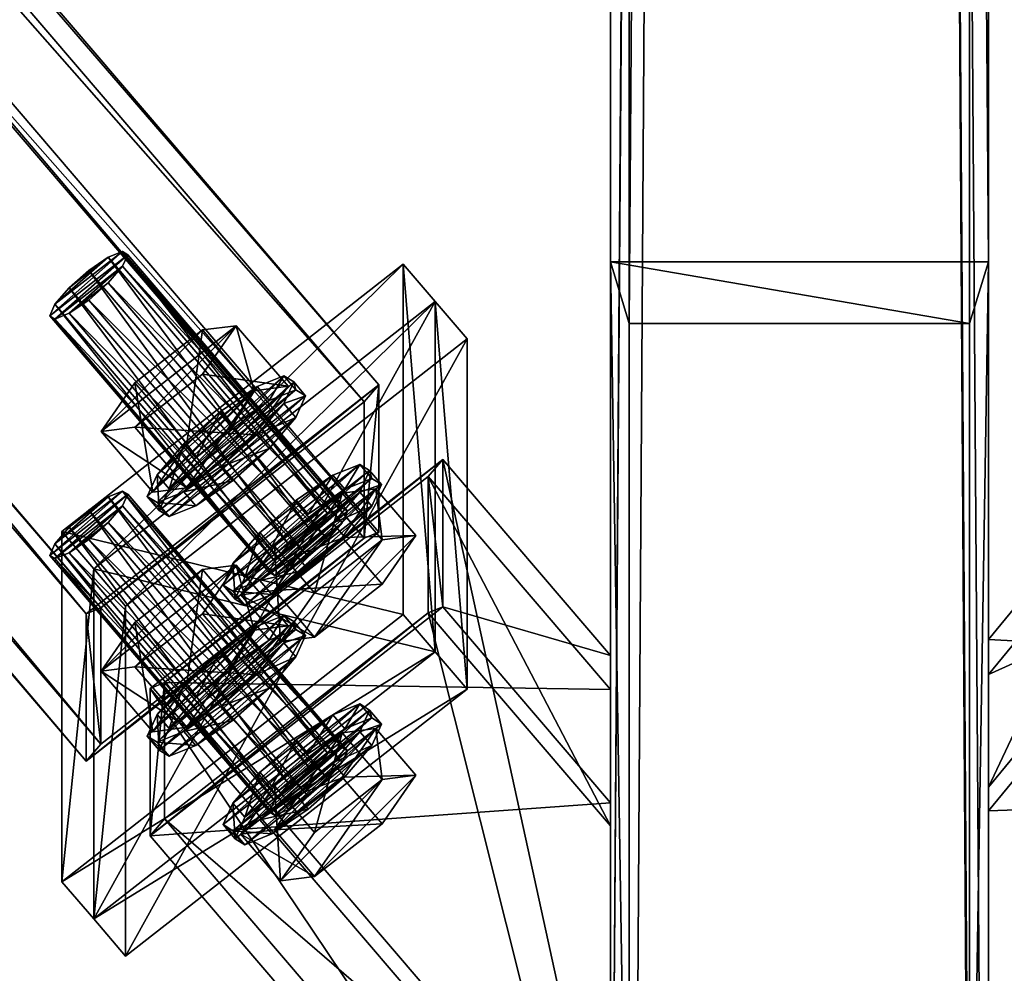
# Model space of a CAD drawing. Header units: millimetres. Extents: x 60485 to 71303, y 100 to 16900.
# Tile 290 of 656: x 68276 to 68432, y 355 to 506. Entities that reach past the tile are written whole.
import ezdxf

# ---------------------------------------------------------------- set-up
doc = ezdxf.new("R2010")
doc.units = ezdxf.units.MM
for name, color, linetype in [('13', 7, 'Continuous'), ('3', 7, 'Continuous'), ('6', 7, 'Continuous'), ('99', 7, 'Continuous')]:
    doc.layers.add(name, color=color, linetype=linetype)

msp = doc.modelspace()

# ---------------------------------------------------------------- meshes
at = {"layer": '13', "color": 7}
mesh = msp.add_polyface(dxfattribs=at)
corners = [(68293.45, 469.2, 3004.23), (68292.62, 469.72, 3000.2), (68327.45, 429.01, 2987.76), (68290.35, 468.8, 2996.86), (68325.18, 428.1, 2984.41), (68287.25, 466.69, 2995.09), (68322.08, 425.99, 2982.65), (68284.16, 463.96, 2995.38), (68318.99, 423.25, 2982.93), (68281.89, 461.33, 2997.64), (68316.72, 420.62, 2985.19), (68281.06, 459.51, 3001.26), (68315.89, 418.8, 2988.82), (68281.89, 458.99, 3005.29), (68316.72, 418.28, 2992.84), (68284.16, 459.9, 3008.63), (68318.99, 419.2, 2996.18), (68287.25, 462.01, 3010.4), (68322.08, 421.31, 2997.95), (68290.35, 464.75, 3010.11), (68325.18, 424.04, 2997.67), (68292.62, 467.38, 3007.85), (68327.45, 426.67, 2995.41), (68328.28, 428.49, 2991.78), (68310.64, 457.94, 3000.78), (68305.28, 457.26, 2988.03), (68313.51, 447.63, 2985.08), (68294.56, 448.86, 2985.46), (68302.79, 439.24, 2982.52), (68289.2, 441.16, 2995.65), (68297.43, 431.54, 2992.71), (68294.56, 441.85, 3008.41), (68305.28, 450.24, 3010.98), (68313.51, 440.62, 3008.04), (68318.88, 448.32, 2997.84), (68302.79, 432.23, 3005.47), (68313.96, 448.27, 2984.24), (68308.15, 444.31, 2980.93), (68310.05, 442.09, 2980.25), (68302.35, 439.19, 2981.47), (68304.25, 436.97, 2980.79), (68298.1, 434.26, 2985.7), (68296.54, 430.85, 2992.5), (68318.21, 449.99, 2990.51), (68315.86, 446.05, 2983.56)]
mesh.append_faces([[corners[k] for k in face] for face in [(3, 7, 5, 5), (15, 19, 17, 17), (25, 28, 26, 26), (27, 30, 28, 28), (32, 34, 33, 33), (25, 29, 27, 27), (31, 24, 32, 32), (34, 35, 33, 33), (30, 26, 28, 28), (37, 40, 38, 38), (37, 41, 39, 39), (40, 44, 38, 38)]], dxfattribs={"vtx0": -1, "color": 7})
mesh.append_faces([[corners[k] for k in face] for face in [(7, 3, 9, 9), (9, 1, 11, 11), (11, 0, 13, 13), (13, 21, 15, 15), (29, 24, 31, 31)]], dxfattribs={"vtx0": -1, "vtx1": -1, "color": 7})
mesh.append_faces([[corners[k] for k in face] for face in [(9, 3, 1, 1), (11, 1, 0, 0), (13, 0, 21, 21), (15, 21, 19, 19), (29, 25, 24, 24), (35, 34, 26, 26), (41, 37, 36, 36), (42, 36, 43, 43)]], dxfattribs={"vtx0": -1, "vtx2": -1, "vtx3": -1, "color": 7})
mesh.append_faces([[corners[k] for k in face] for face in [(0, 1, 2, 2), (1, 3, 4, 4), (3, 5, 6, 6), (5, 7, 8, 8), (7, 9, 10, 10), (9, 11, 12, 12), (11, 13, 14, 14), (13, 15, 16, 16), (15, 17, 18, 18), (17, 19, 20, 20), (19, 21, 22, 22), (21, 0, 23, 23), (24, 25, 26, 26), (25, 27, 28, 28), (27, 29, 30, 30), (31, 32, 33, 33), (36, 37, 38, 38), (37, 39, 40, 40)]], dxfattribs={"vtx2": -1, "vtx3": -1, "color": 7})
mesh = msp.add_polyface(dxfattribs=at)
corners = [(68293.45, 469.2, 3004.23), (68327.45, 429.01, 2987.76), (68328.28, 428.49, 2991.78), (68292.62, 469.72, 3000.2), (68325.18, 428.1, 2984.41), (68290.35, 468.8, 2996.86), (68322.08, 425.99, 2982.65), (68287.25, 462.01, 3010.4), (68325.18, 424.04, 2997.67), (68322.08, 421.31, 2997.95), (68290.35, 464.75, 3010.11), (68327.45, 426.67, 2995.41), (68292.62, 467.38, 3007.85), (68332.81, 432.04, 2992.87), (68327.45, 431.35, 2980.11), (68333.78, 423.95, 2977.84), (68316.72, 415.94, 3000.49), (68310.64, 457.94, 3000.78), (68313.51, 447.63, 2985.08), (68318.88, 448.32, 2997.84), (68305.28, 450.24, 3010.98), (68331.79, 434.95, 2993.76), (68330.24, 435.93, 2986.21), (68332.14, 433.71, 2985.53), (68333.69, 432.73, 2993.08), (68325.99, 434.21, 2979.94), (68327.89, 431.99, 2979.27), (68320.18, 430.25, 2976.63), (68322.08, 428.03, 2975.96), (68325.99, 426.61, 3004.79), (68330.24, 431.54, 3000.56), (68332.14, 429.32, 2999.88), (68314.38, 425.12, 2977.17), (68310.13, 420.19, 2981.4), (68308.58, 416.78, 2988.2), (68310.13, 415.81, 2995.75), (68310.48, 414.56, 2987.52), (68312.03, 417.97, 2980.72), (68316.28, 422.9, 2976.49), (68319.76, 449.01, 2998.05), (68318.21, 449.99, 2990.51), (68320.11, 447.77, 2989.83), (68321.66, 446.79, 2997.38), (68313.96, 448.27, 2984.24), (68315.86, 446.05, 2983.56), (68310.05, 442.09, 2980.25), (68308.15, 435.54, 3009.62), (68313.96, 440.67, 3009.09), (68315.86, 438.45, 3008.41), (68318.21, 445.6, 3004.86), (68320.11, 443.38, 3004.18), (68298.1, 429.87, 3000.04), (68302.35, 431.59, 3006.31), (68304.25, 429.37, 3005.63), (68300, 427.65, 2999.37), (68298.44, 428.62, 2991.82), (68300, 432.03, 2985.02)]
mesh.append_faces([[corners[k] for k in face] for face in [(0, 1, 2, 2), (3, 4, 1, 1), (5, 6, 4, 4), (7, 8, 9, 9), (10, 11, 8, 8), (12, 2, 11, 11), (17, 18, 19, 19), (21, 23, 24, 24), (22, 26, 23, 23), (25, 28, 26, 26), (30, 24, 31, 31), (25, 32, 27, 27), (38, 26, 28, 28), (39, 41, 42, 42), (40, 44, 41, 41), (43, 45, 44, 44), (47, 50, 48, 48), (49, 42, 50, 50), (46, 49, 47, 47)]], dxfattribs={"vtx0": -1, "color": 7})
mesh.append_faces([[corners[k] for k in face] for face in [(16, 14, 13, 13), (33, 25, 22, 22), (34, 22, 21, 21), (35, 21, 30, 30), (36, 24, 23, 23), (37, 23, 26, 26), (51, 40, 39, 39), (52, 39, 49, 49), (53, 48, 50, 50), (54, 50, 42, 42), (55, 42, 41, 41), (56, 41, 44, 44)]], dxfattribs={"vtx0": -1, "vtx2": -1, "vtx3": -1, "color": 7})
mesh.append_faces([[corners[k] for k in face] for face in [(13, 14, 15, 15), (20, 17, 19, 19), (21, 22, 23, 23), (22, 25, 26, 26), (25, 27, 28, 28), (29, 30, 31, 31), (30, 21, 24, 24), (39, 40, 41, 41), (40, 43, 44, 44), (46, 47, 48, 48), (47, 49, 50, 50), (49, 39, 42, 42)]], dxfattribs={"vtx2": -1, "vtx3": -1, "color": 7})
mesh = msp.add_polyface(dxfattribs=at)
corners = [(68290.35, 430.79, 3121.18), (68284.16, 425.95, 3119.7), (68287.25, 428.68, 3119.41), (68281.89, 423.32, 3121.96), (68292.62, 431.71, 3124.52), (68281.06, 421.5, 3125.58), (68293.45, 431.19, 3128.55), (68281.89, 420.98, 3129.61), (68292.62, 429.37, 3132.17), (68284.16, 421.9, 3132.95), (68290.35, 426.74, 3134.43), (68287.25, 424.01, 3134.71), (68287.25, 466.69, 2995.09), (68318.99, 423.25, 2982.93), (68322.08, 425.99, 2982.65), (68284.16, 463.96, 2995.38), (68316.72, 420.62, 2985.19), (68281.89, 461.33, 2997.64), (68315.89, 418.8, 2988.82), (68281.06, 459.51, 3001.26), (68316.72, 418.28, 2992.84), (68281.89, 458.99, 3005.29), (68318.99, 419.2, 2996.18), (68284.16, 459.9, 3008.63), (68322.08, 421.31, 2997.95), (68289.2, 441.16, 2995.65), (68294.56, 441.85, 3008.41), (68302.79, 432.23, 3005.47), (68297.43, 431.54, 2992.71), (68313.51, 440.62, 3008.04), (68313.51, 447.63, 2985.08), (68314.38, 425.12, 2977.17), (68310.13, 420.19, 2981.4), (68312.03, 417.97, 2980.72), (68308.58, 416.78, 2988.2), (68310.48, 414.56, 2987.52), (68302.35, 439.19, 2981.47), (68298.1, 434.26, 2985.7), (68300, 432.03, 2985.02), (68304.25, 436.97, 2980.79), (68296.54, 430.85, 2992.5), (68298.44, 428.62, 2991.82), (68298.1, 429.87, 3000.04), (68300, 427.65, 2999.37), (68302.35, 431.59, 3006.31), (68304.25, 429.37, 3005.63), (68308.15, 435.54, 3009.62), (68310.05, 433.32, 3008.94), (68315.86, 438.45, 3008.41), (68313.96, 448.27, 2984.24), (68318.21, 449.99, 2990.51), (68319.76, 449.01, 2998.05), (68318.21, 445.6, 3004.86), (68320.11, 443.38, 3004.18), (68321.66, 446.79, 2997.38), (68320.11, 447.77, 2989.83), (68315.86, 446.05, 2983.56)]
mesh.append_faces([[corners[k] for k in face] for face in [(0, 1, 2, 2), (9, 10, 11, 11), (12, 13, 14, 14), (15, 16, 13, 13), (17, 18, 16, 16), (19, 20, 18, 18), (21, 22, 20, 20), (23, 24, 22, 22), (25, 27, 28, 28), (26, 29, 27, 27), (32, 35, 33, 33), (36, 38, 39, 39), (37, 41, 38, 38), (40, 43, 41, 41), (42, 45, 43, 43), (44, 47, 45, 45), (46, 48, 47, 47), (48, 45, 47, 47)]], dxfattribs={"vtx0": -1, "color": 7})
mesh.append_faces([[corners[k] for k in face] for face in [(1, 0, 3, 3), (3, 4, 5, 5), (5, 6, 7, 7), (7, 8, 9, 9), (27, 30, 28, 28), (37, 49, 40, 40), (40, 50, 42, 42), (42, 51, 44, 44), (44, 52, 46, 46), (45, 53, 43, 43), (43, 54, 41, 41), (41, 55, 38, 38), (38, 56, 39, 39)]], dxfattribs={"vtx0": -1, "vtx1": -1, "color": 7})
mesh.append_faces([[corners[k] for k in face] for face in [(3, 0, 4, 4), (5, 4, 6, 6), (7, 6, 8, 8), (9, 8, 10, 10)]], dxfattribs={"vtx0": -1, "vtx2": -1, "vtx3": -1, "color": 7})
mesh.append_faces([[corners[k] for k in face] for face in [(25, 26, 27, 27), (31, 32, 33, 33), (32, 34, 35, 35), (36, 37, 38, 38), (37, 40, 41, 41), (40, 42, 43, 43), (42, 44, 45, 45), (44, 46, 47, 47)]], dxfattribs={"vtx2": -1, "vtx3": -1, "color": 7})
mesh = msp.add_polyface(dxfattribs=at)
corners = [(68325.18, 424.04, 2997.67), (68318.99, 419.2, 2996.18), (68322.08, 421.31, 2997.95), (68327.45, 426.67, 2995.41), (68316.72, 418.28, 2992.84), (68328.28, 428.49, 2991.78), (68315.89, 418.8, 2988.82), (68327.45, 429.01, 2987.76), (68316.72, 420.62, 2985.19), (68325.18, 428.1, 2984.41), (68318.99, 423.25, 2982.93), (68322.08, 425.99, 2982.65), (68332.81, 432.04, 2992.87), (68333.78, 423.95, 2977.84), (68339.14, 424.64, 2990.6), (68327.45, 431.35, 2980.11), (68316.72, 422.96, 2977.54), (68323.06, 415.56, 2975.28), (68316.72, 415.94, 3000.49), (68327.45, 424.33, 3003.06), (68333.78, 416.93, 3000.8), (68311.36, 415.26, 2987.73), (68323.06, 408.54, 2998.23), (68320.18, 430.25, 2976.63), (68314.38, 425.12, 2977.17), (68316.28, 422.9, 2976.49), (68322.08, 428.03, 2975.96), (68312.03, 417.97, 2980.72), (68310.13, 415.81, 2995.75), (68314.38, 417.53, 3002.01), (68316.28, 415.31, 3001.33), (68320.18, 421.48, 3005.32), (68322.08, 419.26, 3004.64), (68325.99, 426.61, 3004.79), (68327.89, 424.39, 3004.11), (68332.14, 429.32, 2999.88), (68325.99, 434.21, 2979.94), (68310.13, 420.19, 2981.4), (68330.24, 435.93, 2986.21), (68308.58, 416.78, 2988.2), (68331.79, 434.95, 2993.76), (68330.24, 431.54, 3000.56), (68312.03, 413.59, 2995.07), (68333.69, 432.73, 2993.08), (68310.48, 414.56, 2987.52), (68332.14, 433.71, 2985.53), (68327.89, 431.99, 2979.27)]
mesh.append_faces([[corners[k] for k in face] for face in [(0, 1, 2, 2), (10, 9, 11, 11), (12, 13, 14, 14), (15, 17, 13, 13), (19, 14, 20, 20), (15, 21, 16, 16), (18, 12, 19, 19), (14, 22, 20, 20), (23, 25, 26, 26), (24, 27, 25, 25), (29, 32, 30, 30), (31, 34, 32, 32), (33, 35, 34, 34), (29, 33, 31, 31), (34, 30, 32, 32)]], dxfattribs={"vtx0": -1, "color": 7})
mesh.append_faces([[corners[k] for k in face] for face in [(1, 3, 4, 4), (4, 5, 6, 6), (6, 7, 8, 8), (8, 9, 10, 10), (21, 15, 18, 18), (24, 36, 37, 37), (37, 38, 39, 39), (39, 40, 28, 28), (28, 41, 29, 29), (30, 35, 42, 42), (42, 43, 44, 44), (44, 45, 27, 27), (27, 46, 25, 25)]], dxfattribs={"vtx0": -1, "vtx1": -1, "color": 7})
mesh.append_faces([[corners[k] for k in face] for face in [(1, 0, 3, 3), (4, 3, 5, 5), (6, 5, 7, 7), (8, 7, 9, 9), (22, 14, 13, 13), (29, 41, 33, 33), (30, 34, 35, 35), (42, 35, 43, 43)]], dxfattribs={"vtx0": -1, "vtx2": -1, "vtx3": -1, "color": 7})
mesh.append_faces([[corners[k] for k in face] for face in [(15, 16, 17, 17), (18, 19, 20, 20), (19, 12, 14, 14), (23, 24, 25, 25), (28, 29, 30, 30), (29, 31, 32, 32), (31, 33, 34, 34)]], dxfattribs={"vtx2": -1, "vtx3": -1, "color": 7})
mesh = msp.add_polyface(dxfattribs=at)
corners = [(68293.45, 431.19, 3128.55), (68292.62, 431.71, 3124.52), (68327.45, 391, 3112.08), (68290.35, 430.79, 3121.18), (68325.18, 390.09, 3108.73), (68287.25, 428.68, 3119.41), (68322.08, 387.98, 3106.97), (68284.16, 425.95, 3119.7), (68318.99, 385.24, 3107.25), (68281.89, 423.32, 3121.96), (68316.72, 382.61, 3109.51), (68281.06, 421.5, 3125.58), (68315.89, 380.79, 3113.14), (68281.89, 420.98, 3129.61), (68316.72, 380.27, 3117.16), (68284.16, 421.9, 3132.95), (68318.99, 381.19, 3120.5), (68287.25, 424.01, 3134.71), (68322.08, 383.3, 3122.27), (68290.35, 426.74, 3134.43), (68325.18, 386.04, 3121.99), (68292.62, 429.37, 3132.17), (68327.45, 388.67, 3119.73), (68328.28, 390.48, 3116.1), (68305.28, 419.25, 3112.35), (68294.56, 410.86, 3109.78), (68302.79, 401.23, 3106.84), (68313.51, 409.63, 3109.4), (68289.2, 403.15, 3119.97), (68297.43, 393.53, 3117.03), (68294.56, 403.84, 3132.73), (68302.79, 394.22, 3129.79), (68305.28, 412.23, 3135.3), (68313.51, 402.61, 3132.36), (68310.64, 419.93, 3125.1), (68313.96, 410.26, 3108.56), (68308.15, 406.31, 3105.25), (68310.05, 404.09, 3104.57), (68302.35, 401.18, 3105.79), (68304.25, 398.96, 3105.11), (68298.1, 396.25, 3110.02), (68300, 394.03, 3109.34), (68296.54, 392.84, 3116.82), (68318.21, 411.98, 3114.83), (68298.1, 391.86, 3124.36), (68319.76, 411.01, 3122.37), (68302.35, 393.58, 3130.63), (68318.21, 407.6, 3129.17), (68308.15, 397.54, 3133.94), (68315.86, 400.44, 3132.73), (68304.25, 391.36, 3129.95), (68310.05, 395.32, 3133.26), (68298.44, 390.62, 3116.14), (68320.11, 409.76, 3114.15), (68315.86, 408.04, 3107.88), (68308.58, 416.78, 2988.2), (68310.13, 415.81, 2995.75), (68312.03, 413.59, 2995.07), (68310.48, 414.56, 2987.52)]
mesh.append_faces([[corners[k] for k in face] for face in [(24, 26, 27, 27), (25, 29, 26, 26), (28, 31, 29, 29), (30, 33, 31, 31), (24, 28, 25, 25), (30, 34, 32, 32), (29, 27, 26, 26), (36, 39, 37, 37), (38, 41, 39, 39), (36, 40, 38, 38), (49, 50, 51, 51), (39, 54, 37, 37), (55, 57, 58, 58)]], dxfattribs={"vtx0": -1, "color": 7})
mesh.append_faces([[corners[k] for k in face] for face in [(28, 34, 30, 30), (31, 27, 29, 29), (40, 35, 42, 42), (42, 43, 44, 44), (44, 45, 46, 46), (46, 47, 48, 48), (52, 53, 41, 41), (41, 54, 39, 39)]], dxfattribs={"vtx0": -1, "vtx1": -1, "color": 7})
mesh.append_faces([[corners[k] for k in face] for face in [(28, 24, 34, 34), (40, 36, 35, 35)]], dxfattribs={"vtx0": -1, "vtx2": -1, "vtx3": -1, "color": 7})
mesh.append_faces([[corners[k] for k in face] for face in [(0, 1, 2, 2), (1, 3, 4, 4), (3, 5, 6, 6), (5, 7, 8, 8), (7, 9, 10, 10), (9, 11, 12, 12), (11, 13, 14, 14), (13, 15, 16, 16), (15, 17, 18, 18), (17, 19, 20, 20), (19, 21, 22, 22), (21, 0, 23, 23), (24, 25, 26, 26), (25, 28, 29, 29), (28, 30, 31, 31), (30, 32, 33, 33), (35, 36, 37, 37), (36, 38, 39, 39), (38, 40, 41, 41), (55, 56, 57, 57)]], dxfattribs={"vtx2": -1, "vtx3": -1, "color": 7})
mesh = msp.add_polyface(dxfattribs=at)
corners = [(68293.45, 431.19, 3128.55), (68327.45, 391, 3112.08), (68328.28, 390.48, 3116.1), (68292.62, 431.71, 3124.52), (68325.18, 390.09, 3108.73), (68290.35, 430.79, 3121.18), (68322.08, 387.98, 3106.97), (68287.25, 428.68, 3119.41), (68318.99, 385.24, 3107.25), (68290.35, 426.74, 3134.43), (68327.45, 388.67, 3119.73), (68325.18, 386.04, 3121.99), (68292.62, 429.37, 3132.17), (68310.64, 419.93, 3125.1), (68305.28, 419.25, 3112.35), (68313.51, 409.63, 3109.4), (68318.88, 410.31, 3122.16), (68305.28, 412.23, 3135.3), (68313.51, 402.61, 3132.36), (68302.79, 394.22, 3129.79), (68331.79, 396.94, 3118.08), (68330.24, 397.92, 3110.53), (68332.14, 395.7, 3109.85), (68333.69, 394.72, 3117.4), (68325.99, 396.2, 3104.26), (68327.89, 393.98, 3103.59), (68319.76, 411.01, 3122.37), (68318.21, 411.98, 3114.83), (68320.11, 409.76, 3114.15), (68321.66, 408.78, 3121.7), (68313.96, 410.26, 3108.56), (68315.86, 408.04, 3107.88), (68310.05, 404.09, 3104.57), (68308.15, 397.54, 3133.94), (68313.96, 402.67, 3133.41), (68315.86, 400.44, 3132.73), (68310.05, 395.32, 3133.26), (68318.21, 407.6, 3129.17), (68320.11, 405.38, 3128.5), (68296.54, 392.84, 3116.82), (68298.1, 391.86, 3124.36), (68302.35, 393.58, 3130.63), (68304.25, 391.36, 3129.95), (68300, 389.64, 3123.69), (68298.44, 390.62, 3116.14), (68300, 394.03, 3109.34), (68316.72, 422.96, 2977.54), (68311.36, 415.26, 2987.73), (68317.69, 407.85, 2985.47), (68323.06, 415.56, 2975.28), (68316.72, 415.94, 3000.49), (68323.06, 408.54, 2998.23), (68333.78, 416.93, 3000.8), (68333.78, 423.95, 2977.84), (68310.13, 415.81, 2995.75), (68316.28, 415.31, 3001.33), (68312.03, 413.59, 2995.07)]
mesh.append_faces([[corners[k] for k in face] for face in [(0, 1, 2, 2), (3, 4, 1, 1), (5, 6, 4, 4), (7, 8, 6, 6), (9, 10, 11, 11), (12, 2, 10, 10), (13, 15, 16, 16), (17, 16, 18, 18), (16, 19, 18, 18), (20, 22, 23, 23), (21, 25, 22, 22), (26, 28, 29, 29), (27, 31, 28, 28), (30, 32, 31, 31), (33, 35, 36, 36), (34, 38, 35, 35), (37, 29, 38, 38), (33, 37, 34, 34), (46, 48, 49, 49), (47, 51, 48, 48), (50, 52, 51, 51), (48, 53, 49, 49), (54, 55, 56, 56)]], dxfattribs={"vtx0": -1, "color": 7})
mesh.append_faces([[corners[k] for k in face] for face in [(51, 53, 48, 48)]], dxfattribs={"vtx0": -1, "vtx1": -1, "color": 7})
mesh.append_faces([[corners[k] for k in face] for face in [(19, 16, 15, 15), (39, 30, 27, 27), (40, 27, 26, 26), (41, 26, 37, 37), (42, 35, 38, 38), (43, 38, 29, 29), (44, 29, 28, 28), (45, 28, 31, 31)]], dxfattribs={"vtx0": -1, "vtx2": -1, "vtx3": -1, "color": 7})
mesh.append_faces([[corners[k] for k in face] for face in [(13, 14, 15, 15), (17, 13, 16, 16), (20, 21, 22, 22), (21, 24, 25, 25), (26, 27, 28, 28), (27, 30, 31, 31), (33, 34, 35, 35), (34, 37, 38, 38), (37, 26, 29, 29), (46, 47, 48, 48), (47, 50, 51, 51)]], dxfattribs={"vtx2": -1, "vtx3": -1, "color": 7})
mesh = msp.add_polyface(dxfattribs=at)
corners = [(68284.16, 425.95, 3119.7), (68316.72, 382.61, 3109.51), (68318.99, 385.24, 3107.25), (68281.89, 423.32, 3121.96), (68315.89, 380.79, 3113.14), (68281.06, 421.5, 3125.58), (68316.72, 380.27, 3117.16), (68281.89, 420.98, 3129.61), (68318.99, 381.19, 3120.5), (68284.16, 421.9, 3132.95), (68322.08, 383.3, 3122.27), (68287.25, 424.01, 3134.71), (68325.18, 386.04, 3121.99), (68327.45, 388.67, 3119.73), (68328.28, 390.48, 3116.1), (68327.45, 391, 3112.08), (68316.72, 384.95, 3101.86), (68311.36, 377.25, 3112.05), (68317.69, 369.85, 3109.79), (68316.72, 377.93, 3124.81), (68323.06, 370.53, 3122.55), (68327.45, 393.34, 3104.43), (68320.18, 392.24, 3100.95), (68314.38, 387.12, 3101.49), (68316.28, 384.89, 3100.81), (68310.13, 382.18, 3105.72), (68312.03, 379.96, 3105.04), (68308.58, 378.78, 3112.52), (68310.48, 376.55, 3111.84), (68310.13, 377.8, 3120.07), (68312.03, 375.58, 3119.39), (68314.38, 379.52, 3126.33), (68316.28, 377.3, 3125.65), (68320.18, 383.47, 3129.64), (68322.08, 381.25, 3128.96), (68325.99, 396.2, 3104.26), (68330.24, 397.92, 3110.53), (68331.79, 396.94, 3118.08), (68330.24, 393.53, 3124.88), (68332.14, 391.31, 3124.2), (68333.69, 394.72, 3117.4), (68332.14, 395.7, 3109.85), (68327.89, 393.98, 3103.59), (68298.1, 396.25, 3110.02), (68296.54, 392.84, 3116.82), (68298.44, 390.62, 3116.14), (68300, 394.03, 3109.34), (68298.1, 391.86, 3124.36), (68300, 389.64, 3123.69), (68302.35, 393.58, 3130.63), (68304.25, 391.36, 3129.95), (68308.15, 397.54, 3133.94), (68310.05, 395.32, 3133.26), (68320.11, 405.38, 3128.5), (68321.66, 408.78, 3121.7)]
mesh.append_faces([[corners[k] for k in face] for face in [(0, 1, 2, 2), (3, 4, 1, 1), (5, 6, 4, 4), (7, 8, 6, 6), (9, 10, 8, 8), (11, 12, 10, 10), (17, 20, 18, 18), (21, 17, 16, 16), (23, 26, 24, 24), (25, 28, 26, 26), (27, 30, 28, 28), (29, 32, 30, 30), (31, 34, 32, 32), (43, 45, 46, 46), (44, 48, 45, 45), (47, 50, 48, 48), (49, 52, 50, 50)]], dxfattribs={"vtx0": -1, "color": 7})
mesh.append_faces([[corners[k] for k in face] for face in [(8, 13, 6, 6), (6, 14, 4, 4), (4, 15, 1, 1), (17, 21, 19, 19), (23, 35, 25, 25), (25, 36, 27, 27), (27, 37, 29, 29), (29, 38, 31, 31), (32, 39, 30, 30), (30, 40, 28, 28), (28, 41, 26, 26), (26, 42, 24, 24), (50, 53, 48, 48), (48, 54, 45, 45)]], dxfattribs={"vtx0": -1, "vtx1": -1, "color": 7})
mesh.append_faces([[corners[k] for k in face] for face in [(16, 17, 18, 18), (17, 19, 20, 20), (22, 23, 24, 24), (23, 25, 26, 26), (25, 27, 28, 28), (27, 29, 30, 30), (29, 31, 32, 32), (31, 33, 34, 34), (43, 44, 45, 45), (44, 47, 48, 48), (47, 49, 50, 50), (49, 51, 52, 52)]], dxfattribs={"vtx2": -1, "vtx3": -1, "color": 7})
mesh = msp.add_polyface(dxfattribs=at)
corners = [(68325.18, 386.04, 3121.99), (68318.99, 381.19, 3120.5), (68322.08, 383.3, 3122.27), (68327.45, 388.67, 3119.73), (68316.72, 380.27, 3117.16), (68328.28, 390.48, 3116.1), (68315.89, 380.79, 3113.14), (68327.45, 391, 3112.08), (68316.72, 382.61, 3109.51), (68325.18, 390.09, 3108.73), (68318.99, 385.24, 3107.25), (68322.08, 387.98, 3106.97), (68332.81, 394.03, 3117.18), (68327.45, 393.34, 3104.43), (68333.78, 385.94, 3102.16), (68339.14, 386.63, 3114.92), (68316.72, 384.95, 3101.86), (68323.06, 377.55, 3099.6), (68317.69, 369.85, 3109.79), (68316.72, 377.93, 3124.81), (68327.45, 386.33, 3127.38), (68333.78, 378.93, 3125.12), (68323.06, 370.53, 3122.55), (68325.99, 396.2, 3104.26), (68320.18, 392.24, 3100.95), (68322.08, 390.02, 3100.27), (68327.89, 393.98, 3103.59), (68316.28, 384.89, 3100.81), (68320.18, 383.47, 3129.64), (68325.99, 388.6, 3129.11), (68327.89, 386.38, 3128.43), (68322.08, 381.25, 3128.96), (68330.24, 393.53, 3124.88), (68332.14, 391.31, 3124.2), (68331.79, 396.94, 3118.08), (68333.69, 394.72, 3117.4), (68314.38, 387.12, 3101.49), (68310.13, 382.18, 3105.72), (68330.24, 397.92, 3110.53), (68308.58, 378.78, 3112.52), (68310.13, 377.8, 3120.07), (68314.38, 379.52, 3126.33), (68316.28, 377.3, 3125.65), (68312.03, 375.58, 3119.39), (68310.48, 376.55, 3111.84), (68332.14, 395.7, 3109.85), (68312.03, 379.96, 3105.04)]
mesh.append_faces([[corners[k] for k in face] for face in [(0, 1, 2, 2), (10, 9, 11, 11), (12, 14, 15, 15), (13, 17, 14, 14), (16, 18, 17, 17), (19, 21, 22, 22), (20, 15, 21, 21), (19, 12, 20, 20), (15, 22, 21, 21), (18, 14, 17, 17), (23, 25, 26, 26), (24, 27, 25, 25), (28, 30, 31, 31), (29, 33, 30, 30), (32, 35, 33, 33), (23, 36, 24, 24), (41, 29, 28, 28), (30, 42, 31, 31), (27, 26, 25, 25)]], dxfattribs={"vtx0": -1, "color": 7})
mesh.append_faces([[corners[k] for k in face] for face in [(8, 9, 10, 10), (22, 14, 18, 18)]], dxfattribs={"vtx0": -1, "vtx1": -1, "color": 7})
mesh.append_faces([[corners[k] for k in face] for face in [(1, 0, 3, 3), (4, 3, 5, 5), (6, 5, 7, 7), (8, 7, 9, 9), (19, 13, 12, 12), (22, 15, 14, 14), (37, 23, 38, 38), (39, 38, 34, 34), (40, 34, 32, 32), (41, 32, 29, 29), (42, 30, 33, 33), (43, 33, 35, 35), (44, 35, 45, 45), (46, 45, 26, 26)]], dxfattribs={"vtx0": -1, "vtx2": -1, "vtx3": -1, "color": 7})
mesh.append_faces([[corners[k] for k in face] for face in [(12, 13, 14, 14), (13, 16, 17, 17), (19, 20, 21, 21), (20, 12, 15, 15), (23, 24, 25, 25), (28, 29, 30, 30), (29, 32, 33, 33), (32, 34, 35, 35)]], dxfattribs={"vtx2": -1, "vtx3": -1, "color": 7})
at = {"layer": '3', "color": 91}
mesh = msp.add_polyface(dxfattribs=at)
corners = [(68370, 8485, 5564.7), (68430, 8485, 5564.7), (68430, 145.04, 3014.92), (68370, 145.04, 3014.92), (68370, 271.84, 2970.03), (68430, 271.84, 2970.03), (68430, 8485, 5481.04), (68370, 8485, 5481.04), (68370, 145.04, 2970.03), (68427, 8485, 5484.18), (68373, 8485, 5484.18), (68373, 8485, 5561.56), (68427, 8485, 5561.56), (68373, 145.04, 3011.78), (68427, 145.04, 3011.78), (68373, 261.58, 2970.03), (68373, 145.04, 2970.03), (68427, 261.58, 2970.03), (68427, 145.04, 2970.03), (68430, 145.04, 2970.03)]
mesh.append_faces([[corners[k] for k in face] for face in [(0, 2, 3, 3), (4, 6, 7, 7), (4, 3, 8, 8), (0, 4, 7, 7), (12, 13, 14, 14), (15, 11, 10, 10), (13, 15, 16, 16), (17, 10, 9, 9), (17, 14, 18, 18), (12, 17, 9, 9), (8, 13, 16, 16), (18, 2, 19, 19), (5, 1, 6, 6), (2, 5, 19, 19), (5, 18, 19, 19), (15, 8, 16, 16)]], dxfattribs={"vtx0": -1, "color": 91})
mesh.append_faces([[corners[k] for k in face] for face in [(3, 4, 0, 0), (0, 11, 1, 1), (11, 7, 10, 10), (10, 7, 9, 9), (1, 12, 6, 6), (12, 1, 11, 11), (6, 9, 7, 7), (11, 15, 13, 13), (14, 17, 12, 12), (2, 14, 3, 3), (3, 13, 8, 8), (1, 5, 2, 2), (18, 5, 17, 17), (17, 5, 15, 15), (8, 15, 4, 4), (4, 15, 5, 5)]], dxfattribs={"vtx0": -1, "vtx1": -1, "color": 91})
mesh.append_faces([[corners[k] for k in face] for face in [(11, 0, 7, 7), (6, 12, 9, 9), (2, 18, 14, 14), (3, 14, 13, 13)]], dxfattribs={"vtx0": -1, "vtx2": -1, "vtx3": -1, "color": 91})
mesh.append_faces([[corners[k] for k in face] for face in [(0, 1, 2, 2), (4, 5, 6, 6), (12, 11, 13, 13), (17, 15, 10, 10)]], dxfattribs={"vtx2": -1, "vtx3": -1, "color": 91})
mesh = msp.add_polyface(dxfattribs=at)
corners = [(68330.95, 445.87, 3026.37), (68289.16, 413.17, 3016.38), (65869.05, 3241.53, 3881.09), (65910.84, 3274.23, 3891.09), (68289.16, 391.54, 3087.14), (65869.05, 3219.89, 3951.86), (68330.95, 424.24, 3097.14), (65910.84, 3252.59, 3961.85), (68333.27, 448.57, 3024.06), (68333.27, 425.18, 3100.57), (65913.17, 3253.53, 3965.28), (65913.17, 3276.92, 3888.77), (68286.83, 388.84, 3089.46), (65866.73, 3217.2, 3954.17), (68286.83, 412.23, 3012.95), (65866.73, 3240.59, 3877.66)]
mesh.append_faces([[corners[k] for k in face] for face in [(0, 2, 3, 3), (1, 5, 2, 2), (4, 7, 5, 5), (6, 3, 7, 7), (8, 10, 11, 11), (9, 13, 10, 10), (12, 15, 13, 13), (14, 11, 15, 15)]], dxfattribs={"vtx0": -1, "color": 91})
mesh.append_faces([[corners[k] for k in face] for face in [(9, 6, 12, 12), (6, 8, 0, 0), (0, 8, 1, 1), (12, 4, 14, 14), (4, 12, 6, 6), (14, 1, 8, 8), (3, 10, 7, 7), (15, 2, 13, 13)]], dxfattribs={"vtx0": -1, "vtx1": -1, "color": 91})
mesh.append_faces([[corners[k] for k in face] for face in [(6, 9, 8, 8), (14, 4, 1, 1), (11, 3, 2, 2), (3, 11, 10, 10), (7, 10, 13, 13), (2, 15, 11, 11), (13, 2, 5, 5), (13, 5, 7, 7)]], dxfattribs={"vtx0": -1, "vtx2": -1, "vtx3": -1, "color": 91})
mesh.append_faces([[corners[k] for k in face] for face in [(0, 1, 2, 2), (1, 4, 5, 5), (4, 6, 7, 7), (6, 0, 3, 3), (8, 9, 10, 10), (9, 12, 13, 13), (12, 14, 15, 15), (14, 8, 11, 11)]], dxfattribs={"vtx2": -1, "vtx3": -1, "color": 91})
mesh = msp.add_polyface(dxfattribs=at)
corners = [(68458.33, 437.05, 3023.68), (68500.77, 405.12, 3013.92), (68430, 319.11, 2987.62), (68430, 402.62, 3013.15), (68500.77, 383.49, 3084.68), (68430, 297.47, 3058.38), (68458.33, 415.42, 3094.44), (68430, 380.99, 3083.92), (68455.97, 439.7, 3021.35), (68455.97, 416.31, 3097.86), (68430, 384.75, 3088.2), (68430, 408.14, 3011.7), (68503.12, 380.83, 3087.01), (68430, 291.96, 3059.84), (68503.12, 404.22, 3010.5), (68430, 315.35, 2983.33)]
mesh.append_faces([[corners[k] for k in face] for face in [(0, 2, 3, 3), (1, 5, 2, 2), (4, 7, 5, 5), (6, 3, 7, 7), (8, 10, 11, 11), (9, 13, 10, 10), (12, 15, 13, 13), (14, 11, 15, 15)]], dxfattribs={"vtx0": -1, "color": 91})
mesh.append_faces([[corners[k] for k in face] for face in [(9, 6, 12, 12), (6, 8, 0, 0), (0, 8, 1, 1), (12, 4, 14, 14), (4, 12, 6, 6), (14, 1, 8, 8), (11, 3, 15, 15), (3, 10, 7, 7), (7, 10, 5, 5), (15, 2, 13, 13), (2, 15, 3, 3), (13, 5, 10, 10)]], dxfattribs={"vtx0": -1, "vtx1": -1, "color": 91})
mesh.append_faces([[corners[k] for k in face] for face in [(6, 9, 8, 8), (14, 4, 1, 1), (3, 11, 10, 10), (13, 2, 5, 5)]], dxfattribs={"vtx0": -1, "vtx2": -1, "vtx3": -1, "color": 91})
mesh.append_faces([[corners[k] for k in face] for face in [(0, 1, 2, 2), (1, 4, 5, 5), (4, 6, 7, 7), (6, 0, 3, 3), (8, 9, 10, 10), (9, 12, 13, 13), (12, 14, 15, 15), (14, 8, 11, 11)]], dxfattribs={"vtx2": -1, "vtx3": -1, "color": 91})
mesh = msp.add_polyface(dxfattribs=at)
corners = [(68370, 400.23, 3012.42), (68370, 318.69, 2987.49), (68299.29, 401.33, 3012.76), (68341.08, 434.03, 3022.75), (68370, 297.05, 3058.26), (68299.29, 379.69, 3083.52), (68370, 378.6, 3083.19), (68341.08, 412.4, 3093.52), (68370, 405.64, 3010.94), (68370, 382.25, 3087.44), (68343.4, 413.34, 3096.95), (68343.4, 436.73, 3020.44), (68370, 291.65, 3059.74), (68296.97, 377, 3085.84), (68370, 315.04, 2983.24), (68296.97, 400.39, 3009.33)]
mesh.append_faces([[corners[k] for k in face] for face in [(0, 2, 3, 3), (1, 5, 2, 2), (4, 7, 5, 5), (6, 3, 7, 7), (8, 10, 11, 11), (9, 13, 10, 10), (12, 15, 13, 13), (14, 11, 15, 15)]], dxfattribs={"vtx0": -1, "color": 91})
mesh.append_faces([[corners[k] for k in face] for face in [(6, 8, 0, 0), (12, 4, 14, 14), (3, 10, 7, 7), (15, 2, 13, 13)]], dxfattribs={"vtx0": -1, "vtx1": -1, "color": 91})
mesh.append_faces([[corners[k] for k in face] for face in [(9, 6, 4, 4), (6, 9, 8, 8), (0, 8, 14, 14), (4, 12, 9, 9), (14, 4, 1, 1), (14, 1, 0, 0), (11, 3, 2, 2), (3, 11, 10, 10), (7, 10, 13, 13), (2, 15, 11, 11), (13, 2, 5, 5), (13, 5, 7, 7)]], dxfattribs={"vtx0": -1, "vtx2": -1, "vtx3": -1, "color": 91})
mesh.append_faces([[corners[k] for k in face] for face in [(0, 1, 2, 2), (1, 4, 5, 5), (4, 6, 7, 7), (6, 0, 3, 3), (8, 9, 10, 10), (9, 12, 13, 13), (12, 14, 15, 15), (14, 8, 11, 11)]], dxfattribs={"vtx2": -1, "vtx3": -1, "color": 91})
at = {"layer": '6', "color": 2}
mesh = msp.add_polyface(dxfattribs=at)
corners = [(68373, 8445, 2973.03), (68427, 8445, 2973.03), (68427, 281.65, 2973.03), (68373, 281.65, 2973.03), (68427, 8445, 3027.03), (68427, 458.28, 3027.03), (68373, 8445, 3027.03), (68373, 458.28, 3027.03), (68370, 8445, 2970.03), (68370, 8445, 3030.03), (68370, 468.09, 3030.03), (68370, 271.84, 2970.03), (68430, 8445, 3030.03), (68430, 468.09, 3030.03), (68430, 8445, 2970.03), (68430, 271.84, 2970.03)]
mesh.append_faces([[corners[k] for k in face] for face in [(0, 2, 3, 3), (1, 5, 2, 2), (4, 7, 5, 5), (6, 3, 7, 7), (8, 10, 11, 11), (9, 13, 10, 10), (12, 15, 13, 13), (14, 11, 15, 15)]], dxfattribs={"vtx0": -1, "color": 2})
mesh.append_faces([[corners[k] for k in face] for face in [(9, 6, 12, 12), (6, 8, 0, 0), (0, 8, 1, 1), (12, 4, 14, 14), (4, 12, 6, 6), (14, 1, 8, 8), (11, 3, 15, 15), (3, 10, 7, 7), (7, 10, 5, 5), (15, 2, 13, 13), (2, 15, 3, 3), (13, 5, 10, 10)]], dxfattribs={"vtx0": -1, "vtx1": -1, "color": 2})
mesh.append_faces([[corners[k] for k in face] for face in [(6, 9, 8, 8), (14, 4, 1, 1), (3, 11, 10, 10), (13, 2, 5, 5)]], dxfattribs={"vtx0": -1, "vtx2": -1, "vtx3": -1, "color": 2})
mesh.append_faces([[corners[k] for k in face] for face in [(0, 1, 2, 2), (1, 4, 5, 5), (4, 6, 7, 7), (6, 0, 3, 3), (8, 9, 10, 10), (9, 12, 13, 13), (12, 14, 15, 15), (14, 8, 11, 11)]], dxfattribs={"vtx2": -1, "vtx3": -1, "color": 2})
at = {"layer": '99', "color": 7}
mesh = msp.add_polyface(dxfattribs=at)
corners = [(68337.14, 412.13, 3154.09), (68282.96, 369.73, 3141.13), (68282.96, 425.28, 2959.43), (68337.14, 467.68, 2972.39), (68288.03, 363.81, 3139.32), (68288.03, 419.36, 2957.62), (68342.21, 406.21, 3152.28), (68342.21, 461.76, 2970.58)]
mesh.append_faces([[corners[k] for k in face] for face in [(0, 2, 3, 3), (1, 5, 2, 2), (4, 7, 5, 5), (6, 3, 7, 7), (1, 6, 4, 4), (3, 5, 7, 7)]], dxfattribs={"vtx0": -1, "color": 7})
mesh.append_faces([[corners[k] for k in face] for face in [(0, 1, 2, 2), (1, 4, 5, 5), (4, 6, 7, 7), (6, 0, 3, 3), (1, 0, 6, 6), (3, 2, 5, 5)]], dxfattribs={"vtx2": -1, "vtx3": -1, "color": 7})
mesh = msp.add_polyface(dxfattribs=at)
corners = [(68342.21, 406.21, 3152.28), (68288.03, 363.81, 3139.32), (68288.03, 419.36, 2957.62), (68342.21, 461.76, 2970.58), (68293.1, 357.89, 3137.51), (68293.1, 413.44, 2955.81), (68347.27, 400.28, 3150.47), (68347.27, 455.83, 2968.77)]
mesh.append_faces([[corners[k] for k in face] for face in [(0, 2, 3, 3), (1, 5, 2, 2), (4, 7, 5, 5), (6, 3, 7, 7), (1, 6, 4, 4), (3, 5, 7, 7)]], dxfattribs={"vtx0": -1, "color": 7})
mesh.append_faces([[corners[k] for k in face] for face in [(0, 1, 2, 2), (1, 4, 5, 5), (4, 6, 7, 7), (6, 0, 3, 3), (1, 0, 6, 6), (3, 2, 5, 5)]], dxfattribs={"vtx2": -1, "vtx3": -1, "color": 7})

doc.saveas('drawing.dxf')
